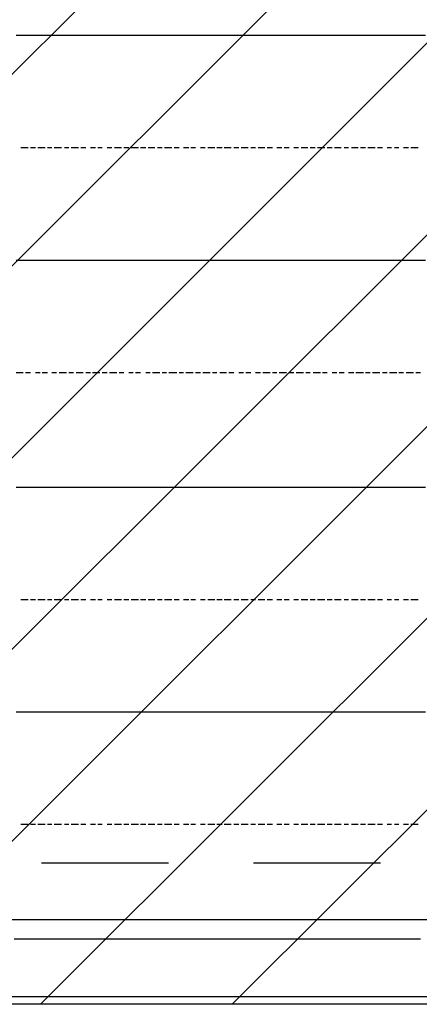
# Model space of a CAD drawing. Extents: x 997 to 109698, y 921 to 94021.
# Tile 330 of 656: x 8522 to 9229, y 45121 to 46864. Entities that reach past the tile are written whole.
import ezdxf

# ---------------------------------------------------------------- set-up
doc = ezdxf.new("R2010")
doc.units = 0
doc.header["$MEASUREMENT"] = 0
for name, color, linetype in [('12', 7, 'CONTINUOUS'), ('28', 7, 'CONTINUOUS'), ('40', 7, 'CONTINUOUS')]:
    doc.layers.add(name, color=color, linetype=linetype)

msp = doc.modelspace()

# ---------------------------------------------------------------- linework, layer by layer
at = {"layer": '12', "color": 5}
for p, q in [((8515.630503, 46836.563401), (8527.630503, 46836.563401)), ((8527.630503, 46836.563401), (8536.630503, 46836.563401)), ((8536.630503, 46836.563401), (8549.630503, 46836.563401)), ((8549.630503, 46836.563401), (8557.630503, 46836.563401)), ((8557.630503, 46836.563401), (8566.630503, 46836.563401)), ((8566.630503, 46836.563401), (8578.630503, 46836.563401)), ((8578.630503, 46836.563401), (8586.630503, 46836.563401)), ((8586.630503, 46836.563401), (8595.630503, 46836.563401)), ((8595.630503, 46836.563401), (8608.630503, 46836.563401)), ((8608.630503, 46836.563401), (8616.630503, 46836.563401)), ((8616.630503, 46836.563401), (8625.630503, 46836.563401)), ((8625.630503, 46836.563401), (8638.630503, 46836.563401)), ((8638.630503, 46836.563401), (8646.630503, 46836.563401)), ((8646.630503, 46836.563401), (8659.630503, 46836.563401)), ((8659.630503, 46836.563401), (8667.630503, 46836.563401)), ((8667.630503, 46836.563401), (8676.630503, 46836.563401)), ((8676.630503, 46836.563401), (8689.630503, 46836.563401)), ((8689.630503, 46836.563401), (8697.630503, 46836.563401)), ((8697.630503, 46836.563401), (8705.630503, 46836.563401)), ((8705.630503, 46836.563401), (8718.630503, 46836.563401)), ((8718.630503, 46836.563401), (8726.630503, 46836.563401)), ((8726.630503, 46836.563401), (8735.630503, 46836.563401)), ((8735.630503, 46836.563401), (8748.630503, 46836.563401)), ((8748.630503, 46836.563401), (8756.630503, 46836.563401)), ((8756.630503, 46836.563401), (8769.630503, 46836.563401)), ((8769.630503, 46836.563401), (8777.630503, 46836.563401)), ((8777.630503, 46836.563401), (8785.630503, 46836.563401)), ((8785.630503, 46836.563401), (8799.630503, 46836.563401)), ((8799.630503, 46836.563401), (8807.630503, 46836.563401)), ((8807.630503, 46836.563401), (8815.630503, 46836.563401)), ((8815.630503, 46836.563401), (8828.630503, 46836.563401)), ((8828.630503, 46836.563401), (8836.630503, 46836.563401)), ((8836.630503, 46836.563401), (8845.630503, 46836.563401)), ((8845.630503, 46836.563401), (8858.630503, 46836.563401)), ((8858.630503, 46836.563401), (8866.630503, 46836.563401)), ((8866.630503, 46836.563401), (8875.630503, 46836.563401)), ((8875.630503, 46836.563401), (8887.630503, 46836.563401)), ((8887.630503, 46836.563401), (8895.630503, 46836.563401)), ((8895.630503, 46836.563401), (8909.630503, 46836.563401)), ((8909.630503, 46836.563401), (8917.630503, 46836.563401)), ((8917.630503, 46836.563401), (8925.630503, 46836.563401)), ((8925.630503, 46836.563401), (8938.630503, 46836.563401)), ((8938.630503, 46836.563401), (8947.630503, 46836.563401)), ((8947.630503, 46836.563401), (8955.630503, 46836.563401)), ((8955.630503, 46836.563401), (8968.630503, 46836.563401)), ((8968.630503, 46836.563401), (8976.630503, 46836.563401)), ((8976.630503, 46836.563401), (8985.630503, 46836.563401)), ((8985.630503, 46836.563401), (8998.630503, 46836.563401)), ((8998.630503, 46836.563401), (9006.630503, 46836.563401)), ((9006.630503, 46836.563401), (9019.630503, 46836.563401)), ((9019.630503, 46836.563401), (9027.630503, 46836.563401)), ((9027.630503, 46836.563401), (9035.630503, 46836.563401)), ((9035.630503, 46836.563401), (9048.630503, 46836.563401)), ((9048.630503, 46836.563401), (9057.630503, 46836.563401)), ((9057.630503, 46836.563401), (9065.630503, 46836.563401)), ((9065.630503, 46836.563401), (9078.630503, 46836.563401)), ((9078.630503, 46836.563401), (9086.630503, 46836.563401)), ((9086.630503, 46836.563401), (9095.630503, 46836.563401)), ((9095.630503, 46836.563401), (9108.630503, 46836.563401)), ((9108.630503, 46836.563401), (9116.630503, 46836.563401)), ((9116.630503, 46836.563401), (9129.630503, 46836.563401)), ((9129.630503, 46836.563401), (9137.630503, 46836.563401)), ((9137.630503, 46836.563401), (9145.630503, 46836.563401)), ((9145.630503, 46836.563401), (9158.630503, 46836.563401)), ((9158.630503, 46836.563401), (9167.630503, 46836.563401)), ((9167.630503, 46836.563401), (9175.630503, 46836.563401)), ((9175.630503, 46836.563401), (9188.630503, 46836.563401)), ((9188.630503, 46836.563401), (9196.630503, 46836.563401)), ((9196.630503, 46836.563401), (9205.630503, 46836.563401)), ((9205.630503, 46836.563401), (9218.630503, 46836.563401)), ((9218.630503, 46836.563401), (9226.630503, 46836.563401)), ((9226.630503, 46836.563401), (9239.630503, 46836.563401)), ((8515.630503, 46438.563401), (8527.630503, 46438.563401)), ((8527.630503, 46438.563401), (8536.630503, 46438.563401)), ((8536.630503, 46438.563401), (8549.630503, 46438.563401)), ((8549.630503, 46438.563401), (8557.630503, 46438.563401)), ((8557.630503, 46438.563401), (8566.630503, 46438.563401)), ((8566.630503, 46438.563401), (8578.630503, 46438.563401)), ((8578.630503, 46438.563401), (8586.630503, 46438.563401)), ((8586.630503, 46438.563401), (8595.630503, 46438.563401)), ((8595.630503, 46438.563401), (8608.630503, 46438.563401)), ((8608.630503, 46438.563401), (8616.630503, 46438.563401)), ((8616.630503, 46438.563401), (8625.630503, 46438.563401)), ((8625.630503, 46438.563401), (8638.630503, 46438.563401)), ((8638.630503, 46438.563401), (8646.630503, 46438.563401)), ((8646.630503, 46438.563401), (8659.630503, 46438.563401)), ((8659.630503, 46438.563401), (8667.630503, 46438.563401)), ((8667.630503, 46438.563401), (8676.630503, 46438.563401)), ((8676.630503, 46438.563401), (8689.630503, 46438.563401)), ((8689.630503, 46438.563401), (8697.630503, 46438.563401)), ((8697.630503, 46438.563401), (8705.630503, 46438.563401)), ((8705.630503, 46438.563401), (8718.630503, 46438.563401)), ((8718.630503, 46438.563401), (8726.630503, 46438.563401)), ((8726.630503, 46438.563401), (8735.630503, 46438.563401)), ((8735.630503, 46438.563401), (8748.630503, 46438.563401)), ((8748.630503, 46438.563401), (8756.630503, 46438.563401)), ((8756.630503, 46438.563401), (8769.630503, 46438.563401)), ((8769.630503, 46438.563401), (8777.630503, 46438.563401)), ((8777.630503, 46438.563401), (8785.630503, 46438.563401)), ((8785.630503, 46438.563401), (8799.630503, 46438.563401)), ((8799.630503, 46438.563401), (8807.630503, 46438.563401)), ((8807.630503, 46438.563401), (8815.630503, 46438.563401)), ((8815.630503, 46438.563401), (8828.630503, 46438.563401)), ((8828.630503, 46438.563401), (8836.630503, 46438.563401)), ((8836.630503, 46438.563401), (8845.630503, 46438.563401)), ((8845.630503, 46438.563401), (8858.630503, 46438.563401)), ((8858.630503, 46438.563401), (8866.630503, 46438.563401)), ((8866.630503, 46438.563401), (8875.630503, 46438.563401)), ((8875.630503, 46438.563401), (8887.630503, 46438.563401)), ((8887.630503, 46438.563401), (8895.630503, 46438.563401)), ((8895.630503, 46438.563401), (8909.630503, 46438.563401)), ((8909.630503, 46438.563401), (8917.630503, 46438.563401)), ((8917.630503, 46438.563401), (8925.630503, 46438.563401)), ((8925.630503, 46438.563401), (8938.630503, 46438.563401)), ((8938.630503, 46438.563401), (8947.630503, 46438.563401)), ((8947.630503, 46438.563401), (8955.630503, 46438.563401)), ((8955.630503, 46438.563401), (8968.630503, 46438.563401)), ((8968.630503, 46438.563401), (8976.630503, 46438.563401)), ((8976.630503, 46438.563401), (8985.630503, 46438.563401)), ((8985.630503, 46438.563401), (8998.630503, 46438.563401)), ((8998.630503, 46438.563401), (9006.630503, 46438.563401)), ((9006.630503, 46438.563401), (9019.630503, 46438.563401)), ((9019.630503, 46438.563401), (9027.630503, 46438.563401)), ((9027.630503, 46438.563401), (9035.630503, 46438.563401)), ((9035.630503, 46438.563401), (9048.630503, 46438.563401)), ((9048.630503, 46438.563401), (9057.630503, 46438.563401)), ((9057.630503, 46438.563401), (9065.630503, 46438.563401)), ((9065.630503, 46438.563401), (9078.630503, 46438.563401)), ((9078.630503, 46438.563401), (9086.630503, 46438.563401)), ((9086.630503, 46438.563401), (9095.630503, 46438.563401)), ((9095.630503, 46438.563401), (9108.630503, 46438.563401)), ((9108.630503, 46438.563401), (9116.630503, 46438.563401)), ((9116.630503, 46438.563401), (9129.630503, 46438.563401)), ((9129.630503, 46438.563401), (9137.630503, 46438.563401)), ((9137.630503, 46438.563401), (9145.630503, 46438.563401)), ((9145.630503, 46438.563401), (9158.630503, 46438.563401)), ((9158.630503, 46438.563401), (9167.630503, 46438.563401)), ((9167.630503, 46438.563401), (9175.630503, 46438.563401)), ((9175.630503, 46438.563401), (9188.630503, 46438.563401)), ((9188.630503, 46438.563401), (9196.630503, 46438.563401)), ((9196.630503, 46438.563401), (9205.630503, 46438.563401)), ((9205.630503, 46438.563401), (9218.630503, 46438.563401)), ((9218.630503, 46438.563401), (9226.630503, 46438.563401)), ((9226.630503, 46438.563401), (9239.630503, 46438.563401)), ((8515.630503, 46036.563401), (8527.630503, 46036.563401)), ((8527.630503, 46036.563401), (8536.630503, 46036.563401)), ((8536.630503, 46036.563401), (8549.630503, 46036.563401)), ((8549.630503, 46036.563401), (8557.630503, 46036.563401)), ((8557.630503, 46036.563401), (8566.630503, 46036.563401)), ((8566.630503, 46036.563401), (8578.630503, 46036.563401)), ((8578.630503, 46036.563401), (8586.630503, 46036.563401)), ((8586.630503, 46036.563401), (8595.630503, 46036.563401)), ((8595.630503, 46036.563401), (8608.630503, 46036.563401)), ((8608.630503, 46036.563401), (8616.630503, 46036.563401)), ((8616.630503, 46036.563401), (8625.630503, 46036.563401)), ((8625.630503, 46036.563401), (8638.630503, 46036.563401)), ((8638.630503, 46036.563401), (8646.630503, 46036.563401)), ((8646.630503, 46036.563401), (8659.630503, 46036.563401)), ((8659.630503, 46036.563401), (8667.630503, 46036.563401)), ((8667.630503, 46036.563401), (8676.630503, 46036.563401)), ((8676.630503, 46036.563401), (8689.630503, 46036.563401)), ((8689.630503, 46036.563401), (8697.630503, 46036.563401)), ((8697.630503, 46036.563401), (8705.630503, 46036.563401)), ((8705.630503, 46036.563401), (8718.630503, 46036.563401)), ((8718.630503, 46036.563401), (8726.630503, 46036.563401)), ((8726.630503, 46036.563401), (8735.630503, 46036.563401)), ((8735.630503, 46036.563401), (8748.630503, 46036.563401)), ((8748.630503, 46036.563401), (8756.630503, 46036.563401)), ((8756.630503, 46036.563401), (8769.630503, 46036.563401)), ((8769.630503, 46036.563401), (8777.630503, 46036.563401)), ((8777.630503, 46036.563401), (8785.630503, 46036.563401)), ((8785.630503, 46036.563401), (8799.630503, 46036.563401)), ((8799.630503, 46036.563401), (8807.630503, 46036.563401)), ((8807.630503, 46036.563401), (8815.630503, 46036.563401)), ((8815.630503, 46036.563401), (8828.630503, 46036.563401)), ((8828.630503, 46036.563401), (8836.630503, 46036.563401)), ((8836.630503, 46036.563401), (8845.630503, 46036.563401)), ((8845.630503, 46036.563401), (8858.630503, 46036.563401)), ((8858.630503, 46036.563401), (8866.630503, 46036.563401)), ((8866.630503, 46036.563401), (8875.630503, 46036.563401)), ((8875.630503, 46036.563401), (8887.630503, 46036.563401)), ((8887.630503, 46036.563401), (8895.630503, 46036.563401)), ((8895.630503, 46036.563401), (8909.630503, 46036.563401)), ((8909.630503, 46036.563401), (8917.630503, 46036.563401)), ((8917.630503, 46036.563401), (8925.630503, 46036.563401)), ((8925.630503, 46036.563401), (8938.630503, 46036.563401)), ((8938.630503, 46036.563401), (8947.630503, 46036.563401)), ((8947.630503, 46036.563401), (8955.630503, 46036.563401)), ((8955.630503, 46036.563401), (8968.630503, 46036.563401)), ((8968.630503, 46036.563401), (8976.630503, 46036.563401)), ((8976.630503, 46036.563401), (8985.630503, 46036.563401)), ((8985.630503, 46036.563401), (8998.630503, 46036.563401)), ((8998.630503, 46036.563401), (9006.630503, 46036.563401)), ((9006.630503, 46036.563401), (9019.630503, 46036.563401)), ((9019.630503, 46036.563401), (9027.630503, 46036.563401)), ((9027.630503, 46036.563401), (9035.630503, 46036.563401)), ((9035.630503, 46036.563401), (9048.630503, 46036.563401)), ((9048.630503, 46036.563401), (9057.630503, 46036.563401)), ((9057.630503, 46036.563401), (9065.630503, 46036.563401)), ((9065.630503, 46036.563401), (9078.630503, 46036.563401)), ((9078.630503, 46036.563401), (9086.630503, 46036.563401)), ((9086.630503, 46036.563401), (9095.630503, 46036.563401)), ((9095.630503, 46036.563401), (9108.630503, 46036.563401)), ((9108.630503, 46036.563401), (9116.630503, 46036.563401)), ((9116.630503, 46036.563401), (9129.630503, 46036.563401)), ((9129.630503, 46036.563401), (9137.630503, 46036.563401)), ((9137.630503, 46036.563401), (9145.630503, 46036.563401)), ((9145.630503, 46036.563401), (9158.630503, 46036.563401)), ((9158.630503, 46036.563401), (9167.630503, 46036.563401)), ((9167.630503, 46036.563401), (9175.630503, 46036.563401)), ((9175.630503, 46036.563401), (9188.630503, 46036.563401)), ((9188.630503, 46036.563401), (9196.630503, 46036.563401)), ((9196.630503, 46036.563401), (9205.630503, 46036.563401)), ((9205.630503, 46036.563401), (9218.630503, 46036.563401)), ((9218.630503, 46036.563401), (9226.630503, 46036.563401)), ((9226.630503, 46036.563401), (9239.630503, 46036.563401)), ((8515.630503, 45638.563401), (8527.630503, 45638.563401)), ((8527.630503, 45638.563401), (8536.630503, 45638.563401)), ((8536.630503, 45638.563401), (8549.630503, 45638.563401)), ((8549.630503, 45638.563401), (8557.630503, 45638.563401)), ((8557.630503, 45638.563401), (8566.630503, 45638.563401)), ((8566.630503, 45638.563401), (8578.630503, 45638.563401)), ((8578.630503, 45638.563401), (8586.630503, 45638.563401)), ((8586.630503, 45638.563401), (8595.630503, 45638.563401)), ((8595.630503, 45638.563401), (8608.630503, 45638.563401)), ((8608.630503, 45638.563401), (8616.630503, 45638.563401)), ((8616.630503, 45638.563401), (8625.630503, 45638.563401)), ((8625.630503, 45638.563401), (8638.630503, 45638.563401)), ((8638.630503, 45638.563401), (8646.630503, 45638.563401)), ((8646.630503, 45638.563401), (8659.630503, 45638.563401)), ((8659.630503, 45638.563401), (8667.630503, 45638.563401)), ((8667.630503, 45638.563401), (8676.630503, 45638.563401)), ((8676.630503, 45638.563401), (8689.630503, 45638.563401)), ((8689.630503, 45638.563401), (8697.630503, 45638.563401)), ((8697.630503, 45638.563401), (8705.630503, 45638.563401)), ((8705.630503, 45638.563401), (8718.630503, 45638.563401)), ((8718.630503, 45638.563401), (8726.630503, 45638.563401)), ((8726.630503, 45638.563401), (8735.630503, 45638.563401)), ((8735.630503, 45638.563401), (8748.630503, 45638.563401)), ((8748.630503, 45638.563401), (8756.630503, 45638.563401)), ((8756.630503, 45638.563401), (8769.630503, 45638.563401)), ((8769.630503, 45638.563401), (8777.630503, 45638.563401)), ((8777.630503, 45638.563401), (8785.630503, 45638.563401)), ((8785.630503, 45638.563401), (8799.630503, 45638.563401)), ((8799.630503, 45638.563401), (8807.630503, 45638.563401)), ((8807.630503, 45638.563401), (8815.630503, 45638.563401)), ((8815.630503, 45638.563401), (8828.630503, 45638.563401)), ((8828.630503, 45638.563401), (8836.630503, 45638.563401)), ((8836.630503, 45638.563401), (8845.630503, 45638.563401)), ((8845.630503, 45638.563401), (8858.630503, 45638.563401)), ((8858.630503, 45638.563401), (8866.630503, 45638.563401)), ((8866.630503, 45638.563401), (8875.630503, 45638.563401)), ((8875.630503, 45638.563401), (8887.630503, 45638.563401)), ((8887.630503, 45638.563401), (8895.630503, 45638.563401)), ((8895.630503, 45638.563401), (8909.630503, 45638.563401)), ((8909.630503, 45638.563401), (8917.630503, 45638.563401)), ((8917.630503, 45638.563401), (8925.630503, 45638.563401)), ((8925.630503, 45638.563401), (8938.630503, 45638.563401)), ((8938.630503, 45638.563401), (8947.630503, 45638.563401)), ((8947.630503, 45638.563401), (8955.630503, 45638.563401)), ((8955.630503, 45638.563401), (8968.630503, 45638.563401)), ((8968.630503, 45638.563401), (8976.630503, 45638.563401)), ((8976.630503, 45638.563401), (8985.630503, 45638.563401)), ((8985.630503, 45638.563401), (8998.630503, 45638.563401)), ((8998.630503, 45638.563401), (9006.630503, 45638.563401)), ((9006.630503, 45638.563401), (9019.630503, 45638.563401)), ((9019.630503, 45638.563401), (9027.630503, 45638.563401)), ((9027.630503, 45638.563401), (9035.630503, 45638.563401)), ((9035.630503, 45638.563401), (9048.630503, 45638.563401)), ((9048.630503, 45638.563401), (9057.630503, 45638.563401)), ((9057.630503, 45638.563401), (9065.630503, 45638.563401)), ((9065.630503, 45638.563401), (9078.630503, 45638.563401)), ((9078.630503, 45638.563401), (9086.630503, 45638.563401)), ((9086.630503, 45638.563401), (9095.630503, 45638.563401)), ((9095.630503, 45638.563401), (9108.630503, 45638.563401)), ((9108.630503, 45638.563401), (9116.630503, 45638.563401)), ((9116.630503, 45638.563401), (9129.630503, 45638.563401)), ((9129.630503, 45638.563401), (9137.630503, 45638.563401)), ((9137.630503, 45638.563401), (9145.630503, 45638.563401)), ((9145.630503, 45638.563401), (9158.630503, 45638.563401)), ((9158.630503, 45638.563401), (9167.630503, 45638.563401)), ((9167.630503, 45638.563401), (9175.630503, 45638.563401)), ((9175.630503, 45638.563401), (9188.630503, 45638.563401)), ((9188.630503, 45638.563401), (9196.630503, 45638.563401)), ((9196.630503, 45638.563401), (9205.630503, 45638.563401)), ((9205.630503, 45638.563401), (9218.630503, 45638.563401)), ((9218.630503, 45638.563401), (9226.630503, 45638.563401)), ((9226.630503, 45638.563401), (9239.630503, 45638.563401)), ((8511.630503, 45236.563401), (8523.630503, 45236.563401)), ((8523.630503, 45236.563401), (8531.630503, 45236.563401)), ((8531.630503, 45236.563401), (8540.630503, 45236.563401)), ((8540.630503, 45236.563401), (8553.630503, 45236.563401)), ((8553.630503, 45236.563401), (8561.630503, 45236.563401)), ((8561.630503, 45236.563401), (8570.630503, 45236.563401)), ((8570.630503, 45236.563401), (8582.630503, 45236.563401)), ((8582.630503, 45236.563401), (8591.630503, 45236.563401)), ((8591.630503, 45236.563401), (8604.630503, 45236.563401)), ((8604.630503, 45236.563401), (8612.630503, 45236.563401)), ((8612.630503, 45236.563401), (8621.630503, 45236.563401)), ((8621.630503, 45236.563401), (8633.630503, 45236.563401)), ((8633.630503, 45236.563401), (8642.630503, 45236.563401)), ((8642.630503, 45236.563401), (8650.630503, 45236.563401)), ((8650.630503, 45236.563401), (8663.630503, 45236.563401)), ((8663.630503, 45236.563401), (8671.630503, 45236.563401)), ((8671.630503, 45236.563401), (8680.630503, 45236.563401)), ((8680.630503, 45236.563401), (8693.630503, 45236.563401)), ((8693.630503, 45236.563401), (8701.630503, 45236.563401)), ((8701.630503, 45236.563401), (8714.630503, 45236.563401)), ((8714.630503, 45236.563401), (8722.630503, 45236.563401)), ((8722.630503, 45236.563401), (8731.630503, 45236.563401)), ((8731.630503, 45236.563401), (8744.630503, 45236.563401)), ((8744.630503, 45236.563401), (8752.630503, 45236.563401)), ((8752.630503, 45236.563401), (8760.630503, 45236.563401)), ((8760.630503, 45236.563401), (8773.630503, 45236.563401)), ((8773.630503, 45236.563401), (8781.630503, 45236.563401)), ((8781.630503, 45236.563401), (8790.630503, 45236.563401)), ((8790.630503, 45236.563401), (8803.630503, 45236.563401)), ((8803.630503, 45236.563401), (8811.630503, 45236.563401)), ((8811.630503, 45236.563401), (8824.630503, 45236.563401)), ((8824.630503, 45236.563401), (8832.630503, 45236.563401)), ((8832.630503, 45236.563401), (8841.630503, 45236.563401)), ((8841.630503, 45236.563401), (8854.630503, 45236.563401)), ((8854.630503, 45236.563401), (8862.630503, 45236.563401)), ((8862.630503, 45236.563401), (8870.630503, 45236.563401)), ((8870.630503, 45236.563401), (8883.630503, 45236.563401)), ((8883.630503, 45236.563401), (8891.630503, 45236.563401)), ((8891.630503, 45236.563401), (8900.630503, 45236.563401)), ((8900.630503, 45236.563401), (8913.630503, 45236.563401)), ((8913.630503, 45236.563401), (8921.630503, 45236.563401)), ((8921.630503, 45236.563401), (8934.630503, 45236.563401)), ((8934.630503, 45236.563401), (8943.630503, 45236.563401)), ((8943.630503, 45236.563401), (8951.630503, 45236.563401)), ((8951.630503, 45236.563401), (8964.630503, 45236.563401)), ((8964.630503, 45236.563401), (8972.630503, 45236.563401)), ((8972.630503, 45236.563401), (8980.630503, 45236.563401)), ((8980.630503, 45236.563401), (8993.630503, 45236.563401)), ((8993.630503, 45236.563401), (9002.630503, 45236.563401)), ((9002.630503, 45236.563401), (9010.630503, 45236.563401)), ((9010.630503, 45236.563401), (9023.630503, 45236.563401)), ((9023.630503, 45236.563401), (9031.630503, 45236.563401)), ((9031.630503, 45236.563401), (9040.630503, 45236.563401)), ((9040.630503, 45236.563401), (9053.630503, 45236.563401)), ((9053.630503, 45236.563401), (9061.630503, 45236.563401)), ((9061.630503, 45236.563401), (9074.630503, 45236.563401)), ((9074.630503, 45236.563401), (9082.630503, 45236.563401)), ((9082.630503, 45236.563401), (9090.630503, 45236.563401)), ((9090.630503, 45236.563401), (9103.630503, 45236.563401)), ((9103.630503, 45236.563401), (9112.630503, 45236.563401)), ((9112.630503, 45236.563401), (9120.630503, 45236.563401)), ((9120.630503, 45236.563401), (9133.630503, 45236.563401)), ((9133.630503, 45236.563401), (9141.630503, 45236.563401)), ((9141.630503, 45236.563401), (9150.630503, 45236.563401)), ((9150.630503, 45236.563401), (9163.630503, 45236.563401)), ((9163.630503, 45236.563401), (9171.630503, 45236.563401)), ((9171.630503, 45236.563401), (9184.630503, 45236.563401)), ((9184.630503, 45236.563401), (9192.630503, 45236.563401)), ((9192.630503, 45236.563401), (9200.630503, 45236.563401)), ((9200.630503, 45236.563401), (9213.630503, 45236.563401)), ((9213.630503, 45236.563401), (9222.630503, 45236.563401)), ((9222.630503, 45236.563401), (9230.630503, 45236.563401))]:
    msp.add_line(p, q, dxfattribs=at)
at = {"layer": '12', "color": 1}
for p, q in [((8523.630503, 46637.563401), (8536.630503, 46637.563401)), ((8540.630503, 46637.563401), (8549.630503, 46637.563401)), ((8553.630503, 46637.563401), (8566.630503, 46637.563401)), ((8570.630503, 46637.563401), (8578.630503, 46637.563401)), ((8582.630503, 46637.563401), (8595.630503, 46637.563401)), ((8600.630503, 46637.563401), (8608.630503, 46637.563401)), ((8612.630503, 46637.563401), (8625.630503, 46637.563401)), ((8629.630503, 46637.563401), (8638.630503, 46637.563401)), ((8646.630503, 46637.563401), (8655.630503, 46637.563401)), ((8659.630503, 46637.563401), (8667.630503, 46637.563401)), ((8676.630503, 46637.563401), (8684.630503, 46637.563401)), ((8689.630503, 46637.563401), (8701.630503, 46637.563401)), ((8705.630503, 46637.563401), (8714.630503, 46637.563401)), ((8718.630503, 46637.563401), (8731.630503, 46637.563401)), ((8735.630503, 46637.563401), (8744.630503, 46637.563401)), ((8748.630503, 46637.563401), (8760.630503, 46637.563401)), ((8765.630503, 46637.563401), (8773.630503, 46637.563401)), ((8777.630503, 46637.563401), (8790.630503, 46637.563401)), ((8794.630503, 46637.563401), (8803.630503, 46637.563401)), ((8811.630503, 46637.563401), (8820.630503, 46637.563401)), ((8824.630503, 46637.563401), (8832.630503, 46637.563401)), ((8841.630503, 46637.563401), (8849.630503, 46637.563401)), ((8854.630503, 46637.563401), (8866.630503, 46637.563401)), ((8870.630503, 46637.563401), (8879.630503, 46637.563401)), ((8883.630503, 46637.563401), (8895.630503, 46637.563401)), ((8900.630503, 46637.563401), (8909.630503, 46637.563401)), ((8913.630503, 46637.563401), (8925.630503, 46637.563401)), ((8930.630503, 46637.563401), (8938.630503, 46637.563401)), ((8943.630503, 46637.563401), (8955.630503, 46637.563401)), ((8959.630503, 46637.563401), (8968.630503, 46637.563401)), ((8976.630503, 46637.563401), (8985.630503, 46637.563401)), ((8989.630503, 46637.563401), (8998.630503, 46637.563401)), ((9006.630503, 46637.563401), (9014.630503, 46637.563401)), ((9019.630503, 46637.563401), (9031.630503, 46637.563401)), ((9035.630503, 46637.563401), (9044.630503, 46637.563401)), ((9048.630503, 46637.563401), (9061.630503, 46637.563401)), ((9065.630503, 46637.563401), (9074.630503, 46637.563401)), ((9078.630503, 46637.563401), (9090.630503, 46637.563401)), ((9095.630503, 46637.563401), (9103.630503, 46637.563401)), ((9108.630503, 46637.563401), (9120.630503, 46637.563401)), ((9124.630503, 46637.563401), (9133.630503, 46637.563401)), ((9137.630503, 46637.563401), (9150.630503, 46637.563401)), ((9154.630503, 46637.563401), (9163.630503, 46637.563401)), ((9171.630503, 46637.563401), (9179.630503, 46637.563401)), ((9184.630503, 46637.563401), (9192.630503, 46637.563401)), ((9200.630503, 46637.563401), (9209.630503, 46637.563401)), ((9213.630503, 46637.563401), (9226.630503, 46637.563401)), ((8515.630503, 46239.563401), (8527.630503, 46239.563401)), ((8531.630503, 46239.563401), (8540.630503, 46239.563401)), ((8549.630503, 46239.563401), (8557.630503, 46239.563401)), ((8561.630503, 46239.563401), (8570.630503, 46239.563401)), ((8578.630503, 46239.563401), (8586.630503, 46239.563401)), ((8591.630503, 46239.563401), (8604.630503, 46239.563401)), ((8608.630503, 46239.563401), (8616.630503, 46239.563401)), ((8621.630503, 46239.563401), (8633.630503, 46239.563401)), ((8638.630503, 46239.563401), (8646.630503, 46239.563401)), ((8650.630503, 46239.563401), (8663.630503, 46239.563401)), ((8667.630503, 46239.563401), (8676.630503, 46239.563401)), ((8680.630503, 46239.563401), (8693.630503, 46239.563401)), ((8697.630503, 46239.563401), (8705.630503, 46239.563401)), ((8714.630503, 46239.563401), (8722.630503, 46239.563401)), ((8726.630503, 46239.563401), (8735.630503, 46239.563401)), ((8744.630503, 46239.563401), (8752.630503, 46239.563401)), ((8756.630503, 46239.563401), (8769.630503, 46239.563401)), ((8773.630503, 46239.563401), (8781.630503, 46239.563401)), ((8785.630503, 46239.563401), (8799.630503, 46239.563401)), ((8803.630503, 46239.563401), (8811.630503, 46239.563401)), ((8815.630503, 46239.563401), (8828.630503, 46239.563401)), ((8832.630503, 46239.563401), (8841.630503, 46239.563401)), ((8845.630503, 46239.563401), (8858.630503, 46239.563401)), ((8862.630503, 46239.563401), (8870.630503, 46239.563401)), ((8875.630503, 46239.563401), (8887.630503, 46239.563401)), ((8891.630503, 46239.563401), (8900.630503, 46239.563401)), ((8909.630503, 46239.563401), (8917.630503, 46239.563401)), ((8921.630503, 46239.563401), (8930.630503, 46239.563401)), ((8938.630503, 46239.563401), (8947.630503, 46239.563401)), ((8951.630503, 46239.563401), (8964.630503, 46239.563401)), ((8968.630503, 46239.563401), (8976.630503, 46239.563401)), ((8980.630503, 46239.563401), (8993.630503, 46239.563401)), ((8998.630503, 46239.563401), (9006.630503, 46239.563401)), ((9010.630503, 46239.563401), (9023.630503, 46239.563401)), ((9027.630503, 46239.563401), (9035.630503, 46239.563401)), ((9040.630503, 46239.563401), (9053.630503, 46239.563401)), ((9057.630503, 46239.563401), (9065.630503, 46239.563401)), ((9074.630503, 46239.563401), (9082.630503, 46239.563401)), ((9086.630503, 46239.563401), (9095.630503, 46239.563401)), ((9103.630503, 46239.563401), (9112.630503, 46239.563401)), ((9116.630503, 46239.563401), (9129.630503, 46239.563401)), ((9133.630503, 46239.563401), (9141.630503, 46239.563401)), ((9145.630503, 46239.563401), (9158.630503, 46239.563401)), ((9163.630503, 46239.563401), (9171.630503, 46239.563401)), ((9175.630503, 46239.563401), (9188.630503, 46239.563401)), ((9192.630503, 46239.563401), (9200.630503, 46239.563401)), ((9205.630503, 46239.563401), (9218.630503, 46239.563401)), ((9222.630503, 46239.563401), (9230.630503, 46239.563401)), ((8523.630503, 45837.563401), (8536.630503, 45837.563401)), ((8540.630503, 45837.563401), (8549.630503, 45837.563401)), ((8553.630503, 45837.563401), (8566.630503, 45837.563401)), ((8570.630503, 45837.563401), (8578.630503, 45837.563401)), ((8582.630503, 45837.563401), (8595.630503, 45837.563401)), ((8600.630503, 45837.563401), (8608.630503, 45837.563401)), ((8612.630503, 45837.563401), (8625.630503, 45837.563401)), ((8629.630503, 45837.563401), (8638.630503, 45837.563401)), ((8646.630503, 45837.563401), (8655.630503, 45837.563401)), ((8659.630503, 45837.563401), (8667.630503, 45837.563401)), ((8676.630503, 45837.563401), (8684.630503, 45837.563401)), ((8689.630503, 45837.563401), (8701.630503, 45837.563401)), ((8705.630503, 45837.563401), (8714.630503, 45837.563401)), ((8718.630503, 45837.563401), (8731.630503, 45837.563401)), ((8735.630503, 45837.563401), (8744.630503, 45837.563401)), ((8748.630503, 45837.563401), (8760.630503, 45837.563401)), ((8765.630503, 45837.563401), (8773.630503, 45837.563401)), ((8777.630503, 45837.563401), (8790.630503, 45837.563401)), ((8794.630503, 45837.563401), (8803.630503, 45837.563401)), ((8811.630503, 45837.563401), (8820.630503, 45837.563401)), ((8824.630503, 45837.563401), (8832.630503, 45837.563401)), ((8841.630503, 45837.563401), (8849.630503, 45837.563401)), ((8854.630503, 45837.563401), (8866.630503, 45837.563401)), ((8870.630503, 45837.563401), (8879.630503, 45837.563401)), ((8883.630503, 45837.563401), (8895.630503, 45837.563401)), ((8900.630503, 45837.563401), (8909.630503, 45837.563401)), ((8913.630503, 45837.563401), (8925.630503, 45837.563401)), ((8930.630503, 45837.563401), (8938.630503, 45837.563401)), ((8943.630503, 45837.563401), (8955.630503, 45837.563401)), ((8959.630503, 45837.563401), (8968.630503, 45837.563401)), ((8976.630503, 45837.563401), (8985.630503, 45837.563401)), ((8989.630503, 45837.563401), (8998.630503, 45837.563401)), ((9006.630503, 45837.563401), (9014.630503, 45837.563401)), ((9019.630503, 45837.563401), (9031.630503, 45837.563401)), ((9035.630503, 45837.563401), (9044.630503, 45837.563401)), ((9048.630503, 45837.563401), (9061.630503, 45837.563401)), ((9065.630503, 45837.563401), (9074.630503, 45837.563401)), ((9078.630503, 45837.563401), (9090.630503, 45837.563401)), ((9095.630503, 45837.563401), (9103.630503, 45837.563401)), ((9108.630503, 45837.563401), (9120.630503, 45837.563401)), ((9124.630503, 45837.563401), (9133.630503, 45837.563401)), ((9137.630503, 45837.563401), (9150.630503, 45837.563401)), ((9154.630503, 45837.563401), (9163.630503, 45837.563401)), ((9171.630503, 45837.563401), (9179.630503, 45837.563401)), ((9184.630503, 45837.563401), (9192.630503, 45837.563401)), ((9200.630503, 45837.563401), (9209.630503, 45837.563401)), ((9213.630503, 45837.563401), (9226.630503, 45837.563401)), ((8523.630503, 45439.563401), (8536.630503, 45439.563401)), ((8540.630503, 45439.563401), (8549.630503, 45439.563401)), ((8553.630503, 45439.563401), (8566.630503, 45439.563401)), ((8570.630503, 45439.563401), (8578.630503, 45439.563401)), ((8582.630503, 45439.563401), (8595.630503, 45439.563401)), ((8600.630503, 45439.563401), (8608.630503, 45439.563401)), ((8612.630503, 45439.563401), (8625.630503, 45439.563401)), ((8629.630503, 45439.563401), (8638.630503, 45439.563401)), ((8646.630503, 45439.563401), (8655.630503, 45439.563401)), ((8659.630503, 45439.563401), (8667.630503, 45439.563401)), ((8676.630503, 45439.563401), (8684.630503, 45439.563401)), ((8689.630503, 45439.563401), (8701.630503, 45439.563401)), ((8705.630503, 45439.563401), (8714.630503, 45439.563401)), ((8718.630503, 45439.563401), (8731.630503, 45439.563401)), ((8735.630503, 45439.563401), (8744.630503, 45439.563401)), ((8748.630503, 45439.563401), (8760.630503, 45439.563401)), ((8765.630503, 45439.563401), (8773.630503, 45439.563401)), ((8777.630503, 45439.563401), (8790.630503, 45439.563401)), ((8794.630503, 45439.563401), (8803.630503, 45439.563401)), ((8811.630503, 45439.563401), (8820.630503, 45439.563401)), ((8824.630503, 45439.563401), (8832.630503, 45439.563401)), ((8841.630503, 45439.563401), (8849.630503, 45439.563401)), ((8854.630503, 45439.563401), (8866.630503, 45439.563401)), ((8870.630503, 45439.563401), (8879.630503, 45439.563401)), ((8883.630503, 45439.563401), (8895.630503, 45439.563401)), ((8900.630503, 45439.563401), (8909.630503, 45439.563401)), ((8913.630503, 45439.563401), (8925.630503, 45439.563401)), ((8930.630503, 45439.563401), (8938.630503, 45439.563401)), ((8943.630503, 45439.563401), (8955.630503, 45439.563401)), ((8959.630503, 45439.563401), (8968.630503, 45439.563401)), ((8976.630503, 45439.563401), (8985.630503, 45439.563401)), ((8989.630503, 45439.563401), (8998.630503, 45439.563401)), ((9006.630503, 45439.563401), (9014.630503, 45439.563401)), ((9019.630503, 45439.563401), (9031.630503, 45439.563401)), ((9035.630503, 45439.563401), (9044.630503, 45439.563401)), ((9048.630503, 45439.563401), (9061.630503, 45439.563401)), ((9065.630503, 45439.563401), (9074.630503, 45439.563401)), ((9078.630503, 45439.563401), (9090.630503, 45439.563401)), ((9095.630503, 45439.563401), (9103.630503, 45439.563401)), ((9108.630503, 45439.563401), (9120.630503, 45439.563401)), ((9124.630503, 45439.563401), (9133.630503, 45439.563401)), ((9137.630503, 45439.563401), (9150.630503, 45439.563401)), ((9154.630503, 45439.563401), (9163.630503, 45439.563401)), ((9171.630503, 45439.563401), (9179.630503, 45439.563401)), ((9184.630503, 45439.563401), (9192.630503, 45439.563401)), ((9200.630503, 45439.563401), (9209.630503, 45439.563401)), ((9213.630503, 45439.563401), (9226.630503, 45439.563401))]:
    msp.add_line(p, q, dxfattribs=at)
at = {"layer": '12', "color": 24}
for p, q in [((8560.136202, 45370.953237), (8785.136202, 45370.953237)), ((8935.136202, 45370.953237), (9160.136202, 45370.953237)), ((7522.636198, 45270.953237), (15072.636205, 45270.953237))]:
    msp.add_line(p, q, dxfattribs=at)
at = {"layer": '12', "color": 44}
msp.add_line((7653.623868, 45134.563401), (13849.630503, 45134.563401), dxfattribs=at)
at = {"layer": '28', "color": 2}
for p, q in [((20426.521374, 58685.955237), (6861.224411, 45120.658275)), ((7200.635666, 45120.658275), (20765.932629, 58685.955237)), ((7540.046921, 45120.658275), (21105.343884, 58685.955237)), ((7879.458176, 45120.658275), (21444.755139, 58685.955237)), ((8218.869431, 45120.658275), (21784.166394, 58685.955237)), ((8558.280686, 45120.658275), (22123.577649, 58685.955237)), ((8897.691941, 45120.658275), (22462.988904, 58685.955237))]:
    msp.add_line(p, q, dxfattribs=at)
at = {"layer": '40', "color": 8, "linetype": 'Continuous'}
msp.add_line((13472.636205, 45120.658275), (6572.636205, 45120.658275), dxfattribs=at)

doc.saveas('drawing.dxf')
